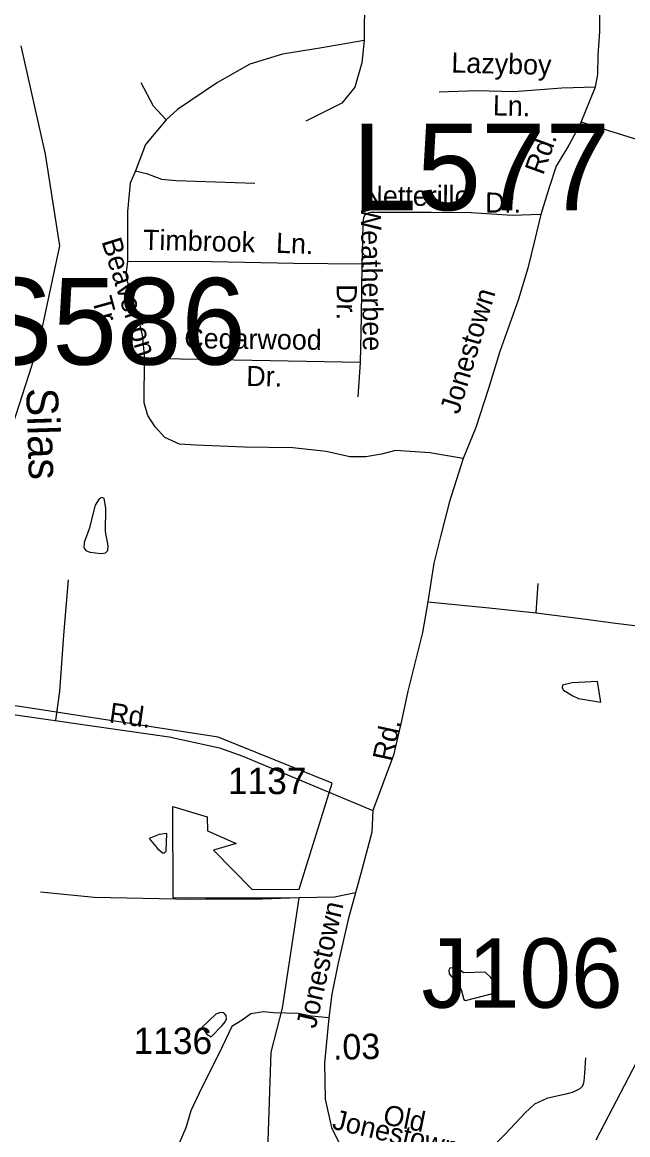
# Model space of a CAD drawing. Extents: x 1547597 to 1699558, y 810033 to 920809.
# Drawn here: x 1599977 to 1602841, y 836281 to 841544 of the extents above; entities that cross this region are included whole.
import ezdxf

# ---------------------------------------------------------------- set-up
doc = ezdxf.new("R2010")
doc.units = 0
for name, color, linetype in [('Exist Boundary Political City Limit New', 7, 'Continuous'), ('Exist Hydrographic Creek Single Shore', 7, 'Continuous'), ('Exist Hydrographic Misc Water Feature', 7, 'Continuous'), ('Exist Road Non-System Structure Non-Sys Other Number Label', 7, 'Continuous'), ('Exist Road Non-System Type 51', 7, 'Continuous'), ('Exist Road Non-System Type 51 Label', 7, 'Continuous'), ('Exist Road Primary Interstate Structure Cantilever Sign Number Label', 7, 'Continuous'), ('Exist Road Primary Interstate Structure Ovrhead Sign Number Label', 7, 'Continuous'), ('Exist Road Secondary Mileage Hundredths English Label', 7, 'Continuous'), ('Exist Road Secondary Type 51 Attributed', 7, 'Continuous'), ('Exist Road Secondary Type 51 Label', 7, 'Continuous'), ('Exist Road Secondary Type 51 Number Label', 7, 'Continuous'), ('Map Preparation Boundary City Limit Buffer Line', 7, 'Continuous'), ('Old_Level_32', 7, 'Continuous')]:
    doc.layers.add(name, color=color, linetype=linetype)

msp = doc.modelspace()

# ---------------------------------------------------------------- linework, layer by layer
at = {"layer": 'Exist Boundary Political City Limit New'}
for points in [[(1601442.1, 837944.4), (1600902.9, 838162.6), (1599718.1, 838345.1), (1599516.3, 838369.7), (1599166.9, 838468.2), (1599191.5, 837385.2), (1598488.7, 837399), (1598473.5, 837188.8), (1598374.7, 837193.8), (1598364.6, 837145.7), (1598425.4, 836829.1), (1598377.4, 836564.6), (1598336.9, 836405), (1598250.8, 836131.5)], [(1601131.1, 835970.3), (1601154.7, 836671.8), (1601208.3, 836879.6), (1601286.2, 837400.2), (1600690.9, 837401.9), (1600688.6, 837833.2), (1600851.7, 837785.4), (1600852.9, 837718.9), (1600989.2, 837659.5), (1600880.9, 837626.9), (1601065, 837441.6), (1601286.2, 837442.4), (1601442.1, 837944.4)]]:
    msp.add_lwpolyline(points, dxfattribs=at)
at = {"layer": 'Exist Hydrographic Creek Single Shore'}
for points in [[(1602691.7, 836256.2), (1603153.7, 837143), (1603159.6, 837602.5), (1603121.7, 837895.4), (1603133.7, 838226.7), (1603245.6, 838510.1), (1603617.6, 838863.6), (1603752.6, 838962.7), (1603984.7, 839483.2), (1604382.7, 839977.3), (1604748.4, 840569), (1605029.2, 841139), (1605298.8, 841732), (1605693, 842516.7)], [(1599899.6, 839536.4), (1600055.8, 840020.4), (1600155.2, 840487.1), (1600086.4, 840920.1), (1599971.7, 841432.8)]]:
    msp.add_lwpolyline(points, dxfattribs=at)
at = {"layer": 'Exist Hydrographic Misc Water Feature'}
for points in [[(1600292.9, 839147.1), (1600269.9, 839083.1), (1600269.1, 839057), (1600278.1, 839044.3), (1600296.6, 839036.5), (1600350.4, 839030.4), (1600370.1, 839034), (1600381.7, 839045.3), (1600383.5, 839067.6), (1600370.1, 839135.3), (1600373, 839245.9), (1600364.2, 839290.7), (1600353.9, 839295.8), (1600341.3, 839289.3), (1600321.4, 839259.6), (1600292.9, 839147.1)], [(1602580.8, 838358), (1602607.2, 838344.4), (1602713.6, 838328.2), (1602697.6, 838424.4), (1602577.8, 838419.6), (1602532.3, 838407.2), (1602530.5, 838396), (1602536.8, 838383.7), (1602580.8, 838358)], [(1600624.9, 837700.9), (1600577.5, 837683.2), (1600616.6, 837635), (1600640.3, 837614.2), (1600650.3, 837614.6), (1600658, 837622.7), (1600660.9, 837705.3), (1600624.9, 837700.9)], [(1602192.8, 837024.9), (1602166.1, 837050.5), (1602064.5, 837046.7), (1602038.3, 837068.1), (1602021.5, 837071), (1601999.5, 837068.5), (1601993.7, 837059.8), (1601996.6, 837042.9), (1602039, 836993.6), (1602052.5, 836968.6), (1602065.5, 836920), (1602073.9, 836916.1), (1602213.4, 836952.9), (1602210.1, 836999), (1602192.8, 837024.9)], [(1600922.4, 836797.5), (1600937.1, 836815.4), (1600942.6, 836829.4), (1600941.7, 836845.4), (1600931, 836857.1), (1600915.1, 836859.1), (1600893, 836852.1), (1600827.7, 836790.2), (1600850.4, 836756.3), (1600870.5, 836744.2), (1600922.4, 836797.5)]]:
    msp.add_lwpolyline(points, dxfattribs=at)
at = {"layer": 'Exist Road Non-System Type 51'}
for p, q in [((1602619.9, 841070.8), (1602687.9, 841238.8)), ((1601733.5, 838077), (1601634.8, 837815.3))]:
    msp.add_line(p, q, dxfattribs=at)
for points in [[(1601621.1, 842537.8), (1601612.3, 842033.8), (1601595.7, 841667.1), (1601593.6, 841457.3)], [(1602687.9, 841238.8), (1602698.7, 841296.6), (1602700.6, 841388.6), (1602707.9, 841501.1), (1602707.9, 841635.5)], [(1601593.6, 841457.3), (1601384.6, 841422.1), (1601208.6, 841393.1), (1601053.4, 841345.4), (1600900.2, 841258.4), (1600710.9, 841130.8), (1600657.1, 841083.2)], [(1601593.6, 841457.3), (1601583.2, 841351.6), (1601550.1, 841237.7), (1601488, 841161.1), (1601318.3, 841076.1)], [(1600657.1, 841083.2), (1600597.1, 841147.4), (1600539.1, 841257.2)], [(1601948.1, 841215), (1602126.7, 841221.4), (1602302.3, 841217), (1602529.6, 841234.6), (1602687.9, 841238.8)], [(1600657.1, 841083.2), (1600559.8, 840965.1), (1600512.2, 840840.8)], [(1602619.9, 841070.8), (1602561.3, 840963.2), (1602502.7, 840863), (1602468.4, 840762.1), (1602429.2, 840634.2)], [(1603825.2, 840010.5), (1603653.2, 840073.6), (1603507, 840191.2), (1603375.1, 840331.9), (1603280.4, 840572.9), (1603208.8, 840796.7), (1603185.8, 840857), (1603148.5, 840888.5), (1603091.2, 840923), (1602967.9, 840963.2), (1602619.9, 841070.8)], [(1600512.2, 840840.8), (1600487.6, 840783.3), (1600475.2, 840648.6), (1600475.2, 840412.5)], [(1600512.2, 840840.8), (1600570.2, 840826.3), (1600636.4, 840801.5), (1600704.7, 840795.2), (1601077.2, 840782.8)], [(1602429.2, 840634.2), (1602293.5, 840630.1), (1602099.3, 840643.1), (1601911.6, 840643.5), (1601711.7, 840644.1), (1601623.9, 840643.3), (1601613.2, 840640.9), (1601604.9, 840637.1), (1601596.2, 840630.1), (1601590.4, 840619), (1601587.3, 840595.8), (1601586.2, 840513.8), (1601582.8, 840401.8)], [(1602429.2, 840634.2), (1602399.6, 840509.5), (1602368, 840380.5), (1602322.1, 840229.1), (1602236.1, 839985.7), (1602181.7, 839810.7), (1602121.4, 839627.1), (1602061.5, 839480.4), (1601998.2, 839277), (1601955.1, 839110.5), (1601924.1, 838985.3), (1601895.5, 838802.6), (1601870.7, 838657)], [(1600475.2, 840412.5), (1600466.4, 840351.3), (1600487.1, 840253.9), (1600520.2, 840158.6), (1600545, 840067.5), (1600555.4, 839953.5)], [(1600475.2, 840412.5), (1600795.5, 840413.4), (1601261.2, 840405.1), (1601582.8, 840401.8)], [(1601582.8, 840401.8), (1601579.9, 840150.3), (1601575.8, 839934.9)], [(1602061.5, 839480.4), (1601904.2, 839507.3), (1601742.8, 839517.7), (1601676.6, 839501.1), (1601602.1, 839488.7), (1601525.5, 839488.7), (1601413.7, 839513.5), (1601256.4, 839530.1), (1601028.8, 839534.2), (1600798.1, 839542.5), (1600721.5, 839548.7), (1600651.2, 839579.8), (1600605.6, 839629.5), (1600570.5, 839683.3), (1600553.9, 839743.4), (1600555.4, 839953.5)], [(1601575.8, 839934.9), (1601064.5, 839943.2), (1600555.4, 839953.5)], [(1601575.8, 839934.9), (1601564.8, 839772.5)], [(1600136.4, 838241.7), (1600154.1, 838377.4), (1600173.8, 838645), (1600195.1, 838906.7)], [(1602408.1, 838749.7), (1602416.9, 838888.5)], [(1601895.5, 838802.6), (1602185.9, 838774), (1602408.1, 838749.7)], [(1602408.1, 838749.7), (1602654.5, 838718.9), (1602782.1, 838701.3), (1602874.5, 838690.3), (1602925.1, 838683.7), (1602984.5, 838688.1), (1603035.1, 838703.5)], [(1601870.7, 838657), (1601841.4, 838543.5), (1601801.3, 838380), (1601771.4, 838238.6), (1601733.5, 838077)], [(1601634.8, 837815.3), (1601630.9, 837712.5), (1601582.6, 837533.4), (1601553.2, 837425.7)], [(1601553.2, 837425.7), (1601453.9, 837405.1), (1601286, 837401.3), (1601112.2, 837395.7), (1600964.3, 837395.5), (1600844.4, 837395.1), (1600778.5, 837394), (1600316.8, 837403.6), (1600063.2, 837429.1)], [(1601553.2, 837425.7), (1601519.6, 837306.3), (1601468.9, 837087), (1601441, 836945.5), (1601426.7, 836834.6)], [(1601426.7, 836834.6), (1601406.7, 836620.4), (1601410, 836449.6), (1601440.1, 836315.7), (1601504.7, 836184.7)], [(1602101.5, 835967.6), (1602133.6, 836069.2), (1602146.5, 836141), (1602175.3, 836198.6), (1602262.3, 836285.3), (1602355.3, 836384.1), (1602401.8, 836427.6), (1602462.2, 836454.8), (1602556.3, 836475.5), (1602580, 836482.6), (1602602.4, 836492.9), (1602614.8, 836499.7), (1602624.6, 836508.5), (1602630.8, 836520.6), (1602634.9, 836534.5), (1602637.5, 836572.3), (1602642.3, 836644.2)]]:
    msp.add_lwpolyline(points, dxfattribs=at)
at = {"layer": 'Exist Road Secondary Type 51 Attributed'}
for points in [[(1598467.9, 838573.5), (1599191, 838413.4), (1599712.3, 838300.5), (1600672.7, 838162.8), (1600909.8, 838111.8), (1601019.9, 838072.3), (1601634.8, 837815.3)], [(1601426.7, 836834.6), (1601343.1, 836841.3), (1601282.9, 836854.7), (1601165.8, 836858.1), (1601117.5, 836862.1), (1601088.6, 836857.3), (1601058, 836852.2), (1601017.7, 836822.8), (1600968.5, 836792.5), (1600906.1, 836664), (1600826.9, 836503.7), (1600775, 836393.3), (1600750, 836313.7), (1600719.5, 836241.4)]]:
    msp.add_lwpolyline(points, dxfattribs=at)
at = {"layer": 'Map Preparation Boundary City Limit Buffer Line'}
for points in [[(1601442.1, 837944.4), (1600902.9, 838162.6), (1599718.1, 838345.1), (1599516.3, 838369.7), (1599166.9, 838468.2), (1599191.5, 837385.2), (1598488.7, 837399), (1598473.5, 837188.8), (1598374.7, 837193.8), (1598364.6, 837145.7), (1598425.4, 836829.1), (1598377.4, 836564.6), (1598336.9, 836405), (1598250.8, 836131.5)], [(1601131.1, 835970.3), (1601154.7, 836671.8), (1601208.3, 836879.6), (1601286.2, 837400.2), (1600690.9, 837401.9), (1600688.6, 837833.2), (1600851.7, 837785.4), (1600852.9, 837718.9), (1600989.2, 837659.5), (1600880.9, 837626.9), (1601065, 837441.6), (1601286.2, 837442.4), (1601442.1, 837944.4)]]:
    msp.add_lwpolyline(points, dxfattribs=at)

# ---------------------------------------------------------------- texts
at = {"layer": 'Exist Road Non-System Structure Non-Sys Other Number Label'}
msp.add_text('J106', height=328.08, dxfattribs=at).set_placement((1601865.3, 836881.7))
at = {"layer": 'Exist Road Non-System Type 51 Label'}
for s, rotation, p in [('Lazyboy', 358.5766, (1602005.7, 841306.4)), ('Ln.', 358.5766, (1602201.8, 841103.6)), ('Rd.', 69.9179, (1602439.9, 840817.1)), ('Netterillo', 359.8758, (1601591, 840675.9)), ('Dr.', 359.8758, (1602166.7, 840643.7)), ('Weatherbee', 270.8569, (1601578.2, 840679.3)), ('Timbrook', 358.6499, (1600547.4, 840468.2)), ('Ln.', 357.8249, (1601176, 840453.6)), ('Beaverton', 287.3595, (1600351.1, 840507.6)), ('Dr.', 269.7218, (1601464.6, 840304.9)), ('Jonestown', 73.267, (1602041.9, 839685.6)), ('Tr.', 285.4394, (1600306.1, 840232.2)), ('Cedarwood', 359.2474, (1600743.1, 840002.5)), ('Dr.', 358.7892, (1601035.9, 839823.7)), ('Rd.', 77.8454, (1601725.6, 838043.3)), ('Jonestown', 77.3766, (1601364.5, 836779.4)), ('Jonestown', 346.8914, (1601438.4, 836309.7)), ('Old', 348.5677, (1601678.2, 836331.9))]:
    msp.add_text(s, height=95, rotation=rotation, dxfattribs=at).set_placement(p)
at = {"layer": 'Exist Road Primary Interstate Structure Cantilever Sign Number Label'}
msp.add_text('L577', height=410.1, dxfattribs=at).set_placement((1601536.7, 840654.6))
at = {"layer": 'Exist Road Primary Interstate Structure Ovrhead Sign Number Label'}
msp.add_text('S586', height=410.1, dxfattribs=at).set_placement((1599754, 839924.4))
at = {"layer": 'Exist Road Secondary Mileage Hundredths English Label'}
msp.add_text('.03', height=120, rotation=1.0233, dxfattribs=at).set_placement((1601447.5, 836635.7))
at = {"layer": 'Exist Road Secondary Type 51 Label'}
msp.add_text('Rd.', height=95, rotation=351.9275, dxfattribs=at).set_placement((1600384.4, 838232.1))
at = {"layer": 'Exist Road Secondary Type 51 Number Label'}
for s, p in [('1137', (1600949.5, 837892.3)), ('1136', (1600503.3, 836662.8))]:
    msp.add_text(s, height=125, dxfattribs=at).set_placement(p)
at = {"layer": 'Old_Level_32'}
msp.add_text('Silas', height=150, rotation=271.807, dxfattribs=at).set_placement((1599995.7, 839812.5))

doc.saveas('drawing.dxf')
